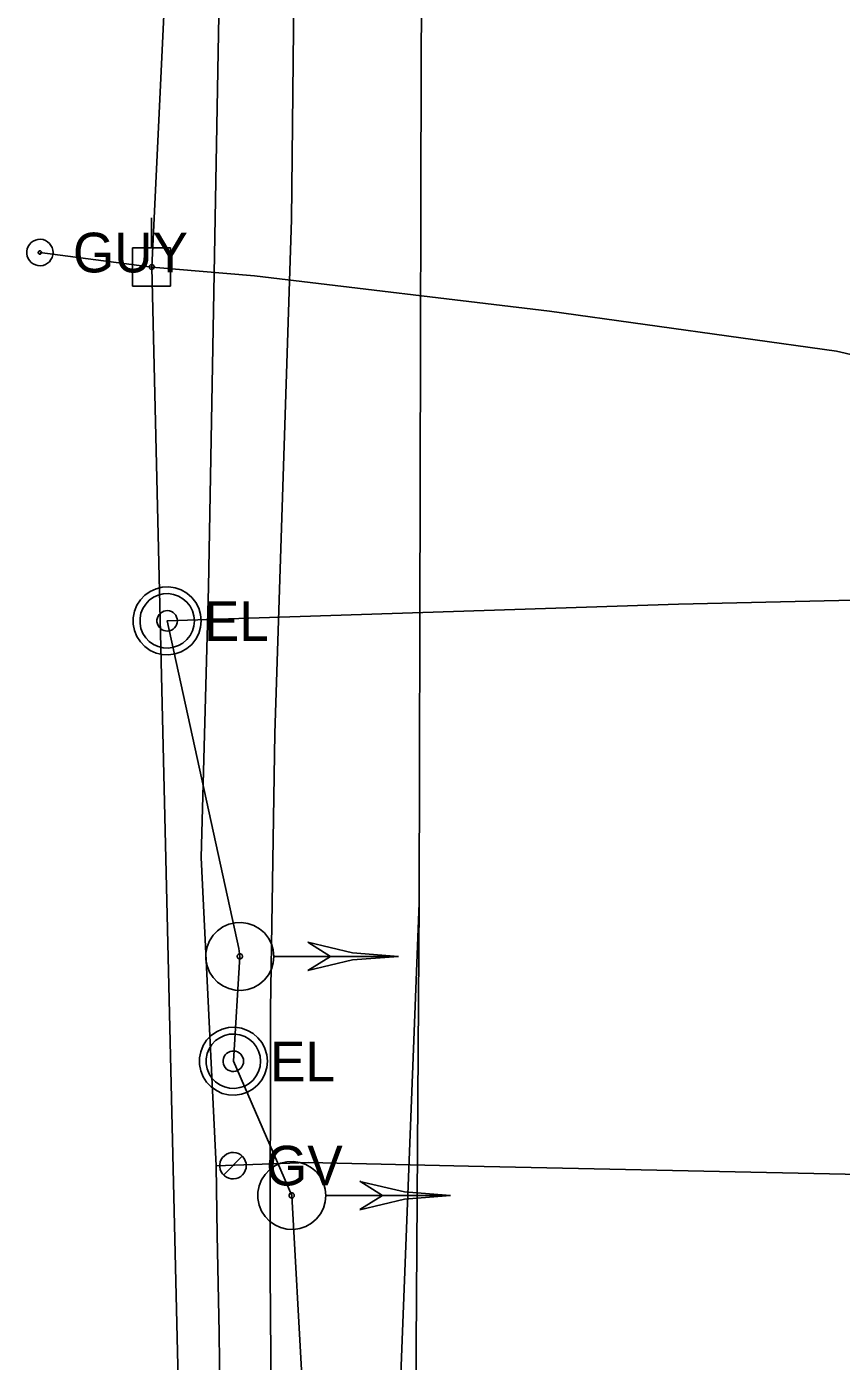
# Model space of a CAD drawing. Extents: x 596028 to 606371, y 330010 to 403088.
# Drawn here: x 602034.5 to 602113.5, y 367494.2 to 367623.7 of the extents above; entities that cross this region are included whole.
import ezdxf

# ---------------------------------------------------------------- set-up
doc = ezdxf.new("R2010")
doc.units = 0
for name, color, linetype in [('E_SIG', 7, 'Continuous'), ('E_UTL_E', 7, 'Continuous'), ('E_UTL_E_UG', 7, 'Continuous'), ('E_UTL_EGuyWire', 7, 'Continuous'), ('E_UTL_EPowerPole', 7, 'Continuous'), ('E_UTL_G', 7, 'Continuous'), ('E_UTL_G_UG', 7, 'Continuous'), ('E_UTL_Overhead', 7, 'Continuous'), ('E_UTL_T_UG', 7, 'Continuous')]:
    doc.layers.add(name, color=color, linetype=linetype)

msp = doc.modelspace()

# ---------------------------------------------------------------- linework, layer by layer
at = {"layer": 'E_SIG'}
for points in [[(602058.49, 367533.5), (602058.43, 367534.12), (602058.25, 367534.72), (602057.96, 367535.28), (602057.58, 367535.77), (602057.1, 367536.18), (602056.56, 367536.5), (602055.97, 367536.7), (602055.34, 367536.79), (602054.72, 367536.76), (602054.11, 367536.61), (602053.54, 367536.35), (602053.03, 367535.99), (602052.59, 367535.54), (602052.25, 367535.01), (602052.02, 367534.43), (602051.9, 367533.81), (602051.9, 367533.18), (602052.02, 367532.57), (602052.25, 367531.98), (602052.59, 367531.46), (602053.03, 367531), (602053.54, 367530.64), (602054.11, 367530.38), (602054.72, 367530.23), (602055.34, 367530.2), (602055.97, 367530.29), (602056.56, 367530.49), (602057.1, 367530.81), (602057.58, 367531.22), (602057.96, 367531.71), (602058.25, 367532.27), (602058.43, 367532.87), (602058.49, 367533.5)], [(602055.44, 367533.5), (602055.44, 367533.54), (602055.42, 367533.59), (602055.4, 367533.63), (602055.37, 367533.67), (602055.33, 367533.7), (602055.29, 367533.73), (602055.25, 367533.74), (602055.2, 367533.75), (602055.15, 367533.75), (602055.11, 367533.73), (602055.06, 367533.71), (602055.02, 367533.69), (602054.99, 367533.65), (602054.96, 367533.61), (602054.95, 367533.57), (602054.94, 367533.52), (602054.94, 367533.47), (602054.95, 367533.42), (602054.96, 367533.38), (602054.99, 367533.34), (602055.02, 367533.3), (602055.06, 367533.28), (602055.11, 367533.26), (602055.15, 367533.25), (602055.2, 367533.24), (602055.25, 367533.25), (602055.29, 367533.27), (602055.33, 367533.29), (602055.37, 367533.32), (602055.4, 367533.36), (602055.42, 367533.4), (602055.44, 367533.45), (602055.44, 367533.5)], [(602070.59, 367533.5), (602066.13, 367533.84), (602061.79, 367534.87)], [(602063.99, 367533.49), (602061.79, 367534.87)], [(602070.59, 367533.49), (602058.55, 367533.49)], [(602070.59, 367533.5), (602066.13, 367533.15), (602061.79, 367532.12)], [(602061.79, 367532.12), (602063.99, 367533.49)], [(602063.52, 367510.3), (602063.46, 367510.92), (602063.29, 367511.53), (602063, 367512.08), (602062.61, 367512.58), (602062.14, 367512.99), (602061.59, 367513.3), (602061, 367513.51), (602060.38, 367513.6), (602059.75, 367513.57), (602059.14, 367513.42), (602058.57, 367513.16), (602058.06, 367512.79), (602057.63, 367512.34), (602057.29, 367511.81), (602057.06, 367511.23), (602056.94, 367510.61), (602056.94, 367509.99), (602057.06, 367509.37), (602057.29, 367508.79), (602057.63, 367508.26), (602058.06, 367507.81), (602058.57, 367507.44), (602059.14, 367507.18), (602059.75, 367507.03), (602060.38, 367507), (602061, 367507.09), (602061.59, 367507.3), (602062.14, 367507.61), (602062.61, 367508.02), (602063, 367508.52), (602063.29, 367509.07), (602063.46, 367509.67), (602063.52, 367510.3)], [(602060.47, 367510.3), (602060.47, 367510.35), (602060.46, 367510.39), (602060.43, 367510.44), (602060.4, 367510.47), (602060.37, 367510.51), (602060.33, 367510.53), (602060.28, 367510.54), (602060.23, 367510.55), (602060.19, 367510.55), (602060.14, 367510.54), (602060.1, 367510.52), (602060.06, 367510.49), (602060.02, 367510.46), (602060, 367510.42), (602059.98, 367510.37), (602059.97, 367510.32), (602059.97, 367510.28), (602059.98, 367510.23), (602060, 367510.18), (602060.02, 367510.14), (602060.06, 367510.11), (602060.1, 367510.08), (602060.14, 367510.06), (602060.19, 367510.05), (602060.23, 367510.05), (602060.28, 367510.05), (602060.33, 367510.07), (602060.37, 367510.09), (602060.4, 367510.13), (602060.43, 367510.16), (602060.46, 367510.21), (602060.47, 367510.25), (602060.47, 367510.3)], [(602069.02, 367510.3), (602066.82, 367511.68)], [(602075.62, 367510.3), (602071.17, 367510.65), (602066.82, 367511.67)], [(602075.62, 367510.3), (602063.58, 367510.3)], [(602075.62, 367510.3), (602071.17, 367509.95), (602066.82, 367508.92)], [(602066.82, 367508.93), (602069.02, 367510.3)]]:
    msp.add_lwpolyline(points, dxfattribs=at)
at = {"layer": 'E_UTL_E'}
for points in [[(602051.44, 367566.05), (602051.38, 367566.68), (602051.2, 367567.28), (602050.91, 367567.84), (602050.52, 367568.33), (602050.05, 367568.74), (602049.51, 367569.05), (602048.91, 367569.26), (602048.29, 367569.35), (602047.67, 367569.32), (602047.06, 367569.17), (602046.49, 367568.91), (602045.97, 367568.54), (602045.54, 367568.09), (602045.2, 367567.56), (602044.97, 367566.98), (602044.85, 367566.36), (602044.85, 367565.74), (602044.97, 367565.12), (602045.2, 367564.54), (602045.54, 367564.01), (602045.97, 367563.56), (602046.49, 367563.19), (602047.06, 367562.93), (602047.67, 367562.78), (602048.29, 367562.75), (602048.91, 367562.84), (602049.51, 367563.05), (602050.05, 367563.36), (602050.52, 367563.77), (602050.91, 367564.27), (602051.2, 367564.82), (602051.38, 367565.43), (602051.44, 367566.05)], [(602051.44, 367566.05), (602051.38, 367566.68), (602051.2, 367567.28), (602050.91, 367567.84), (602050.52, 367568.33), (602050.05, 367568.74), (602049.51, 367569.05), (602048.91, 367569.26), (602048.29, 367569.35), (602047.67, 367569.32), (602047.06, 367569.17), (602046.49, 367568.91), (602045.97, 367568.54), (602045.54, 367568.09), (602045.2, 367567.56), (602044.97, 367566.98), (602044.85, 367566.36), (602044.85, 367565.74), (602044.97, 367565.12), (602045.2, 367564.54), (602045.54, 367564.01), (602045.97, 367563.56), (602046.49, 367563.19), (602047.06, 367562.93), (602047.67, 367562.78), (602048.29, 367562.75), (602048.91, 367562.84), (602049.51, 367563.05), (602050.05, 367563.36), (602050.52, 367563.77), (602050.91, 367564.27), (602051.2, 367564.82), (602051.38, 367565.43), (602051.44, 367566.05)], [(602050.78, 367566.05), (602050.73, 367566.55), (602050.59, 367567.03), (602050.36, 367567.48), (602050.05, 367567.87), (602049.67, 367568.2), (602049.23, 367568.45), (602048.76, 367568.62), (602048.26, 367568.69), (602047.76, 367568.66), (602047.27, 367568.55), (602046.82, 367568.34), (602046.41, 367568.05), (602046.06, 367567.68), (602045.79, 367567.26), (602045.6, 367566.79), (602045.51, 367566.3), (602045.51, 367565.8), (602045.6, 367565.31), (602045.79, 367564.84), (602046.06, 367564.42), (602046.41, 367564.06), (602046.82, 367563.76), (602047.27, 367563.56), (602047.76, 367563.44), (602048.26, 367563.41), (602048.76, 367563.49), (602049.23, 367563.65), (602049.67, 367563.9), (602050.05, 367564.23), (602050.36, 367564.62), (602050.59, 367565.07), (602050.73, 367565.55), (602050.78, 367566.05)], [(602050.78, 367566.05), (602050.73, 367566.55), (602050.59, 367567.03), (602050.36, 367567.48), (602050.05, 367567.87), (602049.67, 367568.2), (602049.23, 367568.45), (602048.76, 367568.62), (602048.26, 367568.69), (602047.76, 367568.66), (602047.27, 367568.55), (602046.82, 367568.34), (602046.41, 367568.05), (602046.06, 367567.68), (602045.79, 367567.26), (602045.6, 367566.79), (602045.51, 367566.3), (602045.51, 367565.8), (602045.6, 367565.31), (602045.79, 367564.84), (602046.06, 367564.42), (602046.41, 367564.06), (602046.82, 367563.76), (602047.27, 367563.56), (602047.76, 367563.44), (602048.26, 367563.41), (602048.76, 367563.49), (602049.23, 367563.65), (602049.67, 367563.9), (602050.05, 367564.23), (602050.36, 367564.62), (602050.59, 367565.07), (602050.73, 367565.55), (602050.78, 367566.05)], [(602049.13, 367566.05), (602049.11, 367566.24), (602049.05, 367566.42), (602048.97, 367566.59), (602048.85, 367566.73), (602048.71, 367566.86), (602048.55, 367566.95), (602048.37, 367567.01), (602048.18, 367567.04), (602047.99, 367567.03), (602047.81, 367566.99), (602047.64, 367566.91), (602047.49, 367566.8), (602047.36, 367566.66), (602047.26, 367566.5), (602047.19, 367566.33), (602047.15, 367566.15), (602047.15, 367565.96), (602047.19, 367565.77), (602047.26, 367565.6), (602047.36, 367565.44), (602047.49, 367565.3), (602047.64, 367565.19), (602047.81, 367565.12), (602047.99, 367565.07), (602048.18, 367565.06), (602048.37, 367565.09), (602048.55, 367565.15), (602048.71, 367565.24), (602048.85, 367565.37), (602048.97, 367565.52), (602049.05, 367565.68), (602049.11, 367565.86), (602049.13, 367566.05)], [(602049.13, 367566.05), (602049.11, 367566.24), (602049.05, 367566.42), (602048.97, 367566.59), (602048.85, 367566.73), (602048.71, 367566.86), (602048.55, 367566.95), (602048.37, 367567.01), (602048.18, 367567.04), (602047.99, 367567.03), (602047.81, 367566.99), (602047.64, 367566.91), (602047.49, 367566.8), (602047.36, 367566.66), (602047.26, 367566.5), (602047.19, 367566.33), (602047.15, 367566.15), (602047.15, 367565.96), (602047.19, 367565.77), (602047.26, 367565.6), (602047.36, 367565.44), (602047.49, 367565.3), (602047.64, 367565.19), (602047.81, 367565.12), (602047.99, 367565.07), (602048.18, 367565.06), (602048.37, 367565.09), (602048.55, 367565.15), (602048.71, 367565.24), (602048.85, 367565.37), (602048.97, 367565.52), (602049.05, 367565.68), (602049.11, 367565.86), (602049.13, 367566.05)], [(602057.86, 367523.32), (602057.8, 367523.95), (602057.62, 367524.55), (602057.34, 367525.11), (602056.95, 367525.6), (602056.47, 367526.01), (602055.93, 367526.32), (602055.34, 367526.53), (602054.72, 367526.62), (602054.09, 367526.59), (602053.48, 367526.44), (602052.91, 367526.18), (602052.4, 367525.82), (602051.97, 367525.36), (602051.63, 367524.84), (602051.39, 367524.25), (602051.27, 367523.64), (602051.27, 367523.01), (602051.39, 367522.39), (602051.63, 367521.81), (602051.97, 367521.28), (602052.4, 367520.83), (602052.91, 367520.47), (602053.48, 367520.2), (602054.09, 367520.06), (602054.72, 367520.03), (602055.34, 367520.12), (602055.93, 367520.32), (602056.47, 367520.63), (602056.95, 367521.05), (602057.34, 367521.54), (602057.62, 367522.1), (602057.8, 367522.7), (602057.86, 367523.32)], [(602057.86, 367523.32), (602057.8, 367523.95), (602057.62, 367524.55), (602057.34, 367525.11), (602056.95, 367525.6), (602056.47, 367526.01), (602055.93, 367526.32), (602055.34, 367526.53), (602054.72, 367526.62), (602054.09, 367526.59), (602053.48, 367526.44), (602052.91, 367526.18), (602052.4, 367525.82), (602051.97, 367525.36), (602051.63, 367524.84), (602051.39, 367524.25), (602051.27, 367523.64), (602051.27, 367523.01), (602051.39, 367522.39), (602051.63, 367521.81), (602051.97, 367521.28), (602052.4, 367520.83), (602052.91, 367520.47), (602053.48, 367520.2), (602054.09, 367520.06), (602054.72, 367520.03), (602055.34, 367520.12), (602055.93, 367520.32), (602056.47, 367520.63), (602056.95, 367521.05), (602057.34, 367521.54), (602057.62, 367522.1), (602057.8, 367522.7), (602057.86, 367523.32)], [(602057.2, 367523.32), (602057.15, 367523.82), (602057.01, 367524.3), (602056.78, 367524.75), (602056.47, 367525.14), (602056.09, 367525.47), (602055.66, 367525.72), (602055.18, 367525.89), (602054.69, 367525.96), (602054.18, 367525.94), (602053.7, 367525.82), (602053.24, 367525.61), (602052.83, 367525.32), (602052.48, 367524.96), (602052.21, 367524.53), (602052.03, 367524.07), (602051.93, 367523.57), (602051.93, 367523.07), (602052.03, 367522.58), (602052.21, 367522.11), (602052.48, 367521.69), (602052.83, 367521.33), (602053.24, 367521.04), (602053.7, 367520.83), (602054.18, 367520.71), (602054.69, 367520.69), (602055.18, 367520.76), (602055.66, 367520.92), (602056.09, 367521.17), (602056.47, 367521.5), (602056.78, 367521.9), (602057.01, 367522.34), (602057.15, 367522.82), (602057.2, 367523.32)], [(602057.2, 367523.32), (602057.15, 367523.82), (602057.01, 367524.3), (602056.78, 367524.75), (602056.47, 367525.14), (602056.09, 367525.47), (602055.66, 367525.72), (602055.18, 367525.89), (602054.69, 367525.96), (602054.18, 367525.94), (602053.7, 367525.82), (602053.24, 367525.61), (602052.83, 367525.32), (602052.48, 367524.96), (602052.21, 367524.53), (602052.03, 367524.07), (602051.93, 367523.57), (602051.93, 367523.07), (602052.03, 367522.58), (602052.21, 367522.11), (602052.48, 367521.69), (602052.83, 367521.33), (602053.24, 367521.04), (602053.7, 367520.83), (602054.18, 367520.71), (602054.69, 367520.69), (602055.18, 367520.76), (602055.66, 367520.92), (602056.09, 367521.17), (602056.47, 367521.5), (602056.78, 367521.9), (602057.01, 367522.34), (602057.15, 367522.82), (602057.2, 367523.32)], [(602055.55, 367523.32), (602055.53, 367523.51), (602055.48, 367523.69), (602055.39, 367523.86), (602055.28, 367524.01), (602055.13, 367524.13), (602054.97, 367524.22), (602054.79, 367524.29), (602054.61, 367524.31), (602054.42, 367524.3), (602054.24, 367524.26), (602054.06, 367524.18), (602053.91, 367524.07), (602053.78, 367523.94), (602053.68, 367523.78), (602053.61, 367523.6), (602053.57, 367523.42), (602053.57, 367523.23), (602053.61, 367523.04), (602053.68, 367522.87), (602053.78, 367522.71), (602053.91, 367522.57), (602054.06, 367522.47), (602054.24, 367522.39), (602054.42, 367522.34), (602054.61, 367522.33), (602054.79, 367522.36), (602054.97, 367522.42), (602055.13, 367522.52), (602055.28, 367522.64), (602055.39, 367522.79), (602055.48, 367522.96), (602055.53, 367523.14), (602055.55, 367523.32)], [(602055.55, 367523.32), (602055.53, 367523.51), (602055.48, 367523.69), (602055.39, 367523.86), (602055.28, 367524.01), (602055.13, 367524.13), (602054.97, 367524.22), (602054.79, 367524.29), (602054.61, 367524.31), (602054.42, 367524.3), (602054.24, 367524.26), (602054.06, 367524.18), (602053.91, 367524.07), (602053.78, 367523.94), (602053.68, 367523.78), (602053.61, 367523.6), (602053.57, 367523.42), (602053.57, 367523.23), (602053.61, 367523.04), (602053.68, 367522.87), (602053.78, 367522.71), (602053.91, 367522.57), (602054.06, 367522.47), (602054.24, 367522.39), (602054.42, 367522.34), (602054.61, 367522.33), (602054.79, 367522.36), (602054.97, 367522.42), (602055.13, 367522.52), (602055.28, 367522.64), (602055.39, 367522.79), (602055.48, 367522.96), (602055.53, 367523.14), (602055.55, 367523.32)]]:
    msp.add_lwpolyline(points, dxfattribs=at)
at = {"layer": 'E_UTL_E_UG'}
for points in [[(602035.53, 367350.58), (602038.58, 367359), (602042.57, 367382.11), (602046.48, 367410.09), (602051.86, 367442.84), (602057.58, 367458.38), (602058.35, 367474.48), (602058.14, 367502.83), (602058.16, 367528.37), (602058.59, 367555.13), (602060.19, 367604.99), (602060.63, 367644.93)], [(602046.65, 367600.38), (602056.62, 367599.54), (602085.23, 367596.1), (602113.07, 367592.21), (602123.37, 367589.84), (602160.92, 367583.7), (602171.72, 367587.42), (602173.73, 367589.02), (602174.59, 367591.27), (602174.01, 367599.64), (602173.98, 367602.62)], [(602061.92, 367426.23), (602062.19, 367443.91), (602062.33, 367445.05), (602062.33, 367447.14), (602062.19, 367471.81), (602062.01, 367472.49), (602062.24, 367474.06), (602060.22, 367510.3), (602054.56, 367523.32), (602055.19, 367533.5), (602055.1, 367534.26), (602048.13, 367566.05), (602097.73, 367567.66), (602118.96, 367568.15), (602144.09, 367566.01), (602162.76, 367564.27), (602164.55, 367558.55), (602165.24, 367556.59), (602165.58, 367555.65), (602172.66, 367545.05), (602183, 367533.03)]]:
    msp.add_lwpolyline(points, dxfattribs=at)
at = {"layer": 'E_UTL_EGuyWire'}
msp.add_line((602035.79, 367601.79), (602046.65, 367600.38), dxfattribs=at)
for points in [[(602037.08, 367601.79), (602037.05, 367602.03), (602036.99, 367602.27), (602036.87, 367602.48), (602036.72, 367602.68), (602036.54, 367602.84), (602036.33, 367602.96), (602036.1, 367603.04), (602035.85, 367603.07), (602035.61, 367603.06), (602035.37, 367603), (602035.15, 367602.9), (602034.95, 367602.76), (602034.79, 367602.58), (602034.65, 367602.38), (602034.56, 367602.15), (602034.52, 367601.91), (602034.52, 367601.67), (602034.56, 367601.43), (602034.65, 367601.2), (602034.79, 367601), (602034.95, 367600.82), (602035.15, 367600.68), (602035.37, 367600.58), (602035.61, 367600.52), (602035.85, 367600.51), (602036.1, 367600.54), (602036.33, 367600.62), (602036.54, 367600.74), (602036.72, 367600.9), (602036.87, 367601.1), (602036.99, 367601.31), (602037.05, 367601.55), (602037.08, 367601.79)], [(602035.95, 367601.79), (602035.95, 367601.82), (602035.94, 367601.85), (602035.93, 367601.88), (602035.91, 367601.9), (602035.89, 367601.92), (602035.86, 367601.94), (602035.83, 367601.95), (602035.8, 367601.95), (602035.77, 367601.95), (602035.74, 367601.94), (602035.71, 367601.93), (602035.69, 367601.91), (602035.67, 367601.89), (602035.65, 367601.86), (602035.64, 367601.83), (602035.63, 367601.81), (602035.63, 367601.77), (602035.64, 367601.74), (602035.65, 367601.72), (602035.67, 367601.69), (602035.69, 367601.67), (602035.71, 367601.65), (602035.74, 367601.64), (602035.77, 367601.63), (602035.8, 367601.63), (602035.83, 367601.63), (602035.86, 367601.64), (602035.89, 367601.66), (602035.91, 367601.68), (602035.93, 367601.7), (602035.94, 367601.73), (602035.95, 367601.76), (602035.95, 367601.79)]]:
    msp.add_lwpolyline(points, dxfattribs=at)
at = {"layer": 'E_UTL_EPowerPole'}
for points in [[(602046.62, 367602.23), (602046.62, 367605.14)], [(602048.46, 367602.23), (602044.77, 367602.23)], [(602044.77, 367602.23), (602044.77, 367598.54)], [(602048.46, 367598.54), (602048.46, 367602.23)], [(602046.89, 367600.38), (602046.88, 367600.43), (602046.87, 367600.47), (602046.85, 367600.51), (602046.82, 367600.55), (602046.79, 367600.58), (602046.75, 367600.6), (602046.71, 367600.62), (602046.66, 367600.62), (602046.62, 367600.62), (602046.57, 367600.61), (602046.53, 367600.59), (602046.49, 367600.56), (602046.46, 367600.53), (602046.44, 367600.49), (602046.42, 367600.45), (602046.41, 367600.41), (602046.41, 367600.36), (602046.42, 367600.32), (602046.44, 367600.28), (602046.46, 367600.24), (602046.49, 367600.2), (602046.53, 367600.18), (602046.57, 367600.16), (602046.62, 367600.15), (602046.66, 367600.15), (602046.71, 367600.15), (602046.75, 367600.17), (602046.79, 367600.19), (602046.82, 367600.22), (602046.85, 367600.26), (602046.87, 367600.3), (602046.88, 367600.34), (602046.89, 367600.38)], [(602044.77, 367598.54), (602048.46, 367598.54)]]:
    msp.add_lwpolyline(points, dxfattribs=at)
at = {"layer": 'E_UTL_G'}
for points in [[(602055.81, 367513.19), (602055.79, 367513.43), (602055.72, 367513.67), (602055.61, 367513.88), (602055.45, 367514.08), (602055.27, 367514.24), (602055.06, 367514.36), (602054.83, 367514.44), (602054.59, 367514.47), (602054.34, 367514.46), (602054.11, 367514.4), (602053.88, 367514.3), (602053.69, 367514.16), (602053.52, 367513.98), (602053.39, 367513.78), (602053.29, 367513.55), (602053.25, 367513.31), (602053.25, 367513.07), (602053.29, 367512.83), (602053.39, 367512.6), (602053.52, 367512.4), (602053.69, 367512.22), (602053.88, 367512.08), (602054.11, 367511.98), (602054.34, 367511.92), (602054.59, 367511.91), (602054.83, 367511.94), (602055.06, 367512.02), (602055.27, 367512.15), (602055.45, 367512.31), (602055.61, 367512.5), (602055.72, 367512.71), (602055.79, 367512.95), (602055.81, 367513.19)], [(602053.62, 367512.28), (602055.43, 367514.1)]]:
    msp.add_lwpolyline(points, dxfattribs=at)
at = {"layer": 'E_UTL_G_UG'}
for points in [[(602046.01, 366200.58), (602046.01, 366282.7), (602045.54, 366387.99), (602045.96, 366389.51), (602045.77, 366390.53), (602052.82, 366624.36), (602050.66, 366701.22), (602045.29, 366779.54), (602046.56, 366881.06), (602052.42, 366921.19), (602053.73, 366982.25), (602055.18, 367043.43), (602053.55, 367093.49), (602053.9, 367122.54), (602054.87, 367280.44), (602053.2, 367496.96), (602053, 367506.48), (602052.89, 367513.19), (602051.45, 367543.08), (602052.16, 367569.32), (602053.31, 367634.59)], [(602052.89, 367513.19), (602061.82, 367513.51), (602077.36, 367513.13), (602116.93, 367512.3), (602170.35, 367511.23), (602196.65, 367511.63), (602222.92, 367510.65), (602266.02, 367510.09), (602307.26, 367509.37)]]:
    msp.add_lwpolyline(points, dxfattribs=at)
at = {"layer": 'E_UTL_Overhead'}
msp.add_lwpolyline([(602049.62, 366998.37), (602049.43, 367090.32), (602050.33, 367289.54), (602050.21, 367450.04), (602046.65, 367600.38), (602051.29, 367697.52)], dxfattribs=at)
at = {"layer": 'E_UTL_T_UG'}
for points in [[(602072.57, 367538.65), (602072.79, 367620.28), (602073.27, 367705.58), (602072.65, 367858.02), (602071.26, 367884.4), (602058.28, 367924.28), (602053.54, 367957.61), (602051.34, 368009.14)], [(602055.22, 366383.84), (602054.27, 366414.31), (602053.32, 366441.83), (602043.24, 366486.36), (602043.21, 366537.13), (602045.25, 366623.56), (602047.99, 366738.64), (602064.05, 366766.75), (602068.93, 366835.49), (602069.67, 367130.08), (602069.7, 367272.17), (602071.11, 367342.07), (602053.71, 367377.8), (602052.83, 367414.49), (602055, 367446.35), (602068.5, 367451.94), (602069.83, 367467.28), (602072.57, 367538.65)], [(602053.36, 367402.62), (602054.65, 367414.55), (602057.33, 367445.41), (602069.76, 367450.75), (602072.11, 367467.09), (602072.57, 367538.65)]]:
    msp.add_lwpolyline(points, dxfattribs=at)

# ---------------------------------------------------------------- texts
at = {"layer": 'E_UTL_E'}
for p in [(602051.7, 367564.11), (602051.7, 367564.11), (602058.12, 367521.38), (602058.12, 367521.38)]:
    msp.add_text('EL', height=3.849, dxfattribs=at).set_placement(p)
at = {"layer": 'E_UTL_EGuyWire'}
msp.add_text('GUY', height=3.85, dxfattribs=at).set_placement((602039, 367599.86))
at = {"layer": 'E_UTL_G'}
msp.add_text('GV', height=3.85, dxfattribs=at).set_placement((602057.73, 367511.27))

doc.saveas('drawing.dxf')
